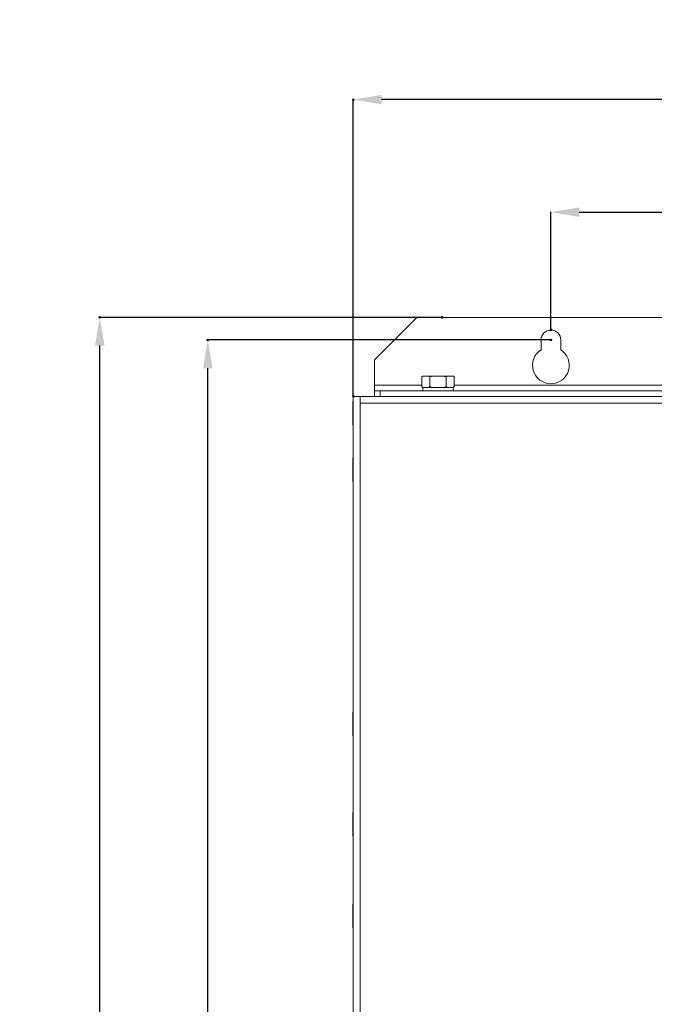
# Model space of a CAD drawing. Header units: millimetres. Extents: x -473 to 23648, y -382 to 1866.
# Tile 353 of 434: x 16321 to 16546, y 704 to 1053. Entities that reach past the tile are written whole.
import ezdxf

# ---------------------------------------------------------------- set-up
doc = ezdxf.new("R2010")
doc.units = ezdxf.units.MM
doc.header["$LTSCALE"] = 80
doc.header["$PDMODE"] = 3
doc.header["$PDSIZE"] = 0.3
doc.layers.get('0').update_dxf_attribs({"linetype": 'CONTINUOUS'})
doc.styles.get("Standard").update_dxf_attribs({"font": 'technic_.ttf', "width": 0.7})
doc.dimstyles.get("Standard").update_dxf_attribs({"dimtxt": 3, "dimasz": 3, "dimexe": 0.18, "dimexo": 0.0625, "dimgap": 0.09, "dimtad": 1, "dimdsep": 46, "dimtxsty": 'Standard', "dimcen": 0.09, "dimadec": 0, "dimazin": 0, "dimtol": 1, "dimtp": 0.01, "dimtm": 0.01, "dimtfac": 1, "dimtofl": 0, "dimtmove": 0, "dimatfit": 3, "dimfxl": 1, "dimtolj": 1, "dimarcsym": 0})

# ---------------------------------------------------------------- blocks, each defined once
blk = doc.blocks.new('*D109')
at = {"color": 0, "lineweight": -2, "transparency": 16777216}
for p, q in [((16470.73, 947.25), (16349.4, 947.25)), ((16349.58, 402.25), (16349.58, 937.25)), ((16480.28, 392.25), (16349.4, 392.25))]:
    blk.add_line(p, q, dxfattribs=at)
at = {"color": 0, "lineweight": 0, "transparency": 16777216}
for p in [(16349.58, 947.25), (16470.79, 947.25), (16480.35, 392.25)]:
    blk.add_point(p, dxfattribs=at)
for points in [[(16347.91, 937.25), (16351.25, 937.25), (16349.58, 947.25)], [(16347.91, 402.25), (16351.25, 402.25), (16349.58, 392.25)]]:
    blk.add_solid(points, dxfattribs=at)
at = {"color": 0, "lineweight": 0, "transparency": 16777216, "insert": (16334.35, 669.75), "char_height": 20, "attachment_point": 5, "rotation": 90}
blk.add_mtext('\\A1;555', dxfattribs=at)
blk = doc.blocks.new('*D110')
at = {"color": 0, "lineweight": -2, "transparency": 16777216}
for p, q in [((16439.35, 919.31), (16439.35, 1024.55)), ((16699.35, 1024.37), (16449.35, 1024.37)), ((16709.35, 919.31), (16709.35, 1024.55))]:
    blk.add_line(p, q, dxfattribs=at)
at = {"color": 0, "lineweight": 0, "transparency": 16777216}
for p in [(16439.35, 1024.37), (16439.35, 919.25), (16709.35, 919.25)]:
    blk.add_point(p, dxfattribs=at)
for points in [[(16449.35, 1026.04), (16449.35, 1022.71), (16439.35, 1024.37)], [(16699.35, 1026.04), (16699.35, 1022.71), (16709.35, 1024.37)]]:
    blk.add_solid(points, dxfattribs=at)
at = {"color": 0, "lineweight": 0, "transparency": 16777216, "insert": (16574.35, 1039.55), "char_height": 20, "attachment_point": 5}
blk.add_mtext('\\A1;270', dxfattribs=at)
blk = doc.blocks.new('*D111')
at = {"color": 0, "lineweight": -2, "transparency": 16777216}
for p, q in [((16509.35, 942.81), (16509.35, 984.68)), ((16519.35, 984.5), (16629.35, 984.5)), ((16639.35, 942.81), (16639.35, 984.68))]:
    blk.add_line(p, q, dxfattribs=at)
at = {"color": 0, "lineweight": 0, "transparency": 16777216}
for p in [(16639.35, 984.5), (16509.35, 942.75), (16639.35, 942.75)]:
    blk.add_point(p, dxfattribs=at)
for points in [[(16519.35, 986.17), (16519.35, 982.83), (16509.35, 984.5)], [(16629.35, 986.17), (16629.35, 982.83), (16639.35, 984.5)]]:
    blk.add_solid(points, dxfattribs=at)
at = {"color": 0, "lineweight": 0, "transparency": 16777216, "insert": (16574.35, 999.95), "char_height": 20, "attachment_point": 5}
blk.add_mtext('\\A1;130', dxfattribs=at)
blk = doc.blocks.new('*D120')
at = {"color": 0, "lineweight": -2, "transparency": 16777216}
for p, q in [((16509.28, 939.25), (16387.65, 939.25)), ((16387.83, 409.25), (16387.83, 929.25)), ((16509.28, 399.25), (16387.65, 399.25))]:
    blk.add_line(p, q, dxfattribs=at)
at = {"color": 0, "lineweight": 0, "transparency": 16777216}
for p in [(16387.83, 939.25), (16509.35, 939.25), (16509.35, 399.25)]:
    blk.add_point(p, dxfattribs=at)
for points in [[(16386.17, 929.25), (16389.5, 929.25), (16387.83, 939.25)], [(16386.17, 409.25), (16389.5, 409.25), (16387.83, 399.25)]]:
    blk.add_solid(points, dxfattribs=at)
at = {"color": 0, "lineweight": 0, "transparency": 16777216, "insert": (16372.6, 669.25), "char_height": 20, "attachment_point": 5, "rotation": 90}
blk.add_mtext('\\A1;540', dxfattribs=at)

msp = doc.modelspace()

# ---------------------------------------------------------------- linework, layer by layer
at = {"linetype": 'Continuous', "lineweight": 0}
for p, q in [((16461.845, 947.252), (16446.845, 932.252)), ((16686.845, 947.252), (16461.845, 947.252)), ((16505.845, 935.73), (16505.845, 939.252)), ((16512.845, 939.252), (16512.845, 935.73)), ((16446.845, 921.252), (16446.845, 932.252)), ((16463.572, 926.152), (16463.872, 926.452)), ((16463.572, 926.152), (16463.572, 922.752)), ((16463.872, 926.452), (16474.819, 926.452)), ((16466.459, 926.152), (16466.459, 922.752)), ((16472.232, 926.152), (16472.232, 922.752)), ((16475.119, 926.152), (16474.819, 926.452)), ((16475.119, 926.152), (16475.119, 922.752)), ((16463.572, 923.252), (16446.845, 923.252)), ((16446.845, 921.252), (16701.845, 921.252)), ((16446.845, 921.252), (16446.845, 919.252)), ((16448.845, 921.252), (16448.845, 919.252)), ((16463.872, 922.452), (16463.572, 922.752)), ((16463.872, 922.452), (16474.819, 922.452)), ((16463.99, 921.252), (16463.99, 922.452)), ((16474.7, 921.252), (16474.7, 922.452)), ((16474.819, 922.452), (16475.119, 922.752)), ((16568.572, 923.252), (16475.119, 923.252)), ((16439.344, 917.252), (16439.229, 917.452)), ((16439.229, 909.052), (16439.229, 917.452)), ((16439.345, 919.252), (16439.345, 409.252)), ((16439.345, 919.252), (16709.345, 919.252)), ((16441.745, 919.252), (16441.745, 409.252)), ((16706.945, 916.852), (16441.745, 916.852)), ((16439.345, 909.255), (16439.229, 909.052)), ((16439.345, 897.25), (16439.229, 897.452)), ((16439.229, 889.052), (16439.229, 897.452)), ((16439.345, 889.255), (16439.229, 889.052)), ((16439.345, 807.25), (16439.229, 807.452)), ((16439.229, 799.052), (16439.229, 807.452)), ((16439.345, 799.255), (16439.229, 799.052)), ((16439.229, 763.552), (16439.229, 771.952)), ((16439.345, 771.75), (16439.229, 771.952)), ((16439.345, 763.755), (16439.229, 763.552)), ((16439.345, 739.25), (16439.229, 739.452)), ((16439.229, 731.052), (16439.229, 739.452)), ((16439.345, 731.255), (16439.229, 731.052))]:
    msp.add_line(p, q, dxfattribs=at)
for points in [[(16463.572, 926.152), (16463.684, 926.262), (16463.794, 926.361), (16463.902, 926.452)], [(16466.129, 926.452), (16466.236, 926.361), (16466.346, 926.262), (16466.459, 926.152)], [(16466.459, 926.152), (16466.684, 926.262), (16466.903, 926.361), (16467.118, 926.452)], [(16471.572, 926.452), (16471.788, 926.361), (16472.007, 926.262), (16472.232, 926.152)], [(16472.232, 926.152), (16472.345, 926.262), (16472.454, 926.361), (16472.562, 926.452)], [(16474.789, 926.452), (16474.897, 926.361), (16475.006, 926.262), (16475.119, 926.152)], [(16463.572, 922.752), (16463.684, 922.643), (16463.794, 922.543), (16463.902, 922.452)], [(16466.129, 922.452), (16466.236, 922.543), (16466.346, 922.643), (16466.459, 922.752)], [(16466.459, 922.752), (16466.684, 922.643), (16466.903, 922.543), (16467.118, 922.452)], [(16471.572, 922.452), (16471.788, 922.543), (16472.007, 922.643), (16472.232, 922.752)], [(16472.232, 922.752), (16472.345, 922.643), (16472.454, 922.543), (16472.562, 922.452)], [(16474.789, 922.452), (16474.897, 922.543), (16475.006, 922.643), (16475.119, 922.752)]]:
    msp.add_lwpolyline(points, dxfattribs=at)
for centre, radius, start, end in [((16509.345, 939.252), 3.5, 0, 180), ((16509.345, 930.252), 6.5, 122.57897, 57.42103)]:
    msp.add_arc(centre, radius, start, end, dxfattribs=at)

# ---------------------------------------------------------------- dimensions: what is measured, and where the dimension line sits
at = {"color": 3, "lineweight": 0}
for base, p1, p2, picture, middle in [((16439.345, 1024.372), (16709.345, 919.252), (16439.345, 919.252), '*D110', (16574.345, 1024.372)), ((16639.345, 984.501), (16509.345, 942.752), (16639.345, 942.752), '*D111', (16574.345, 984.501))]:
    dim = msp.add_linear_dim(base=base, p1=p1, p2=p2, dimstyle='Standard', override={"dimtxt": 20, "dimasz": 10, "dimgap": 5, "dimtol": 0}, dxfattribs=at)
    dim.commit()
    dim.dimension.update_dxf_attribs({"geometry": picture, "text_midpoint": middle, "dimtype": 160})
for base, p1, p2, picture, middle in [((16349.58, 947.252), (16480.345, 392.252), (16470.789, 947.252), '*D109', (16334.346, 669.752)), ((16387.833, 939.252), (16509.345, 399.252), (16509.345, 939.252), '*D120', (16372.599, 669.252))]:
    dim = msp.add_linear_dim(base=base, p1=p1, p2=p2, angle=90, dimstyle='Standard', override={"dimtxt": 20, "dimasz": 10, "dimgap": 5, "dimtol": 0}, dxfattribs=at)
    dim.commit()
    dim.dimension.update_dxf_attribs({"geometry": picture, "text_midpoint": middle})

doc.saveas('drawing.dxf')
